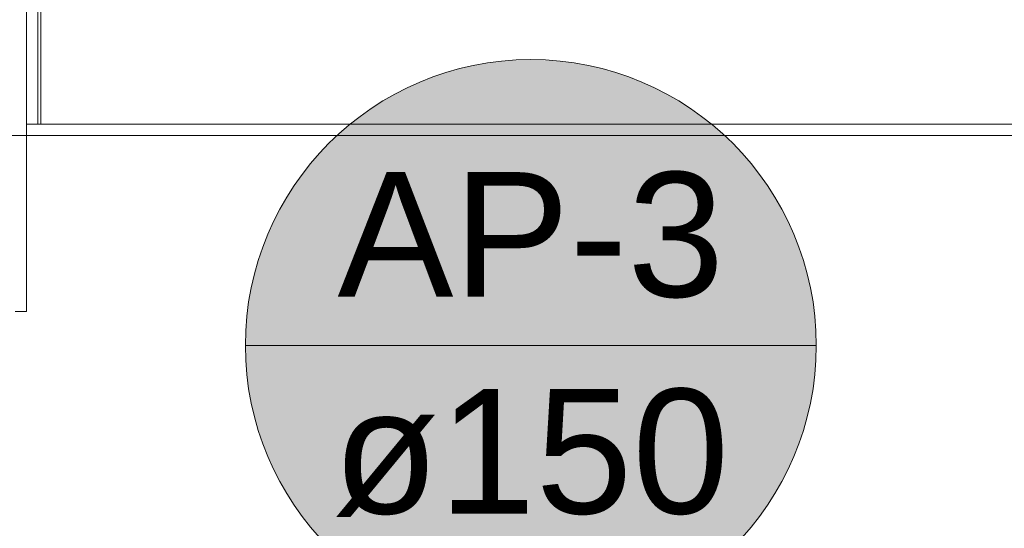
# Model space of a CAD drawing. Header units: millimetres. Extents: x -261 to 187, y -214 to 106.
# Tile 954 of 1056: x -211.856 to -210.985, y 17.435 to 17.884. Entities that reach past the tile are written whole.
import ezdxf

# ---------------------------------------------------------------- set-up
doc = ezdxf.new("R2010")
doc.units = ezdxf.units.MM
doc.header["$LTSCALE"] = 0.005
doc.header["$MEASUREMENT"] = 0
doc.linetypes.add('NULL', pattern=[0])
for name, color, linetype, lineweight in [('AP-Indicação coluna', 5, 'Continuous', 13), ('IFC-Parede padrão-Contorno', 9, 'Continuous', 5), ('IFC-Parede-Contorno', 9, 'Continuous', 5), ('IFC-Pilar-Contorno', 9, 'Continuous', 5), ('IFC-Viga-Contorno', 9, 'Continuous', 5)]:
    doc.layers.add(name, color=color, linetype=linetype, lineweight=lineweight)
doc.styles.add('Arial', font='arial.ttf')

msp = doc.modelspace()

# ---------------------------------------------------------------- hatches: boundary and pattern name
at = {"layer": 'AP-Indicação coluna', "linetype": 'Continuous'}
msp.add_hatch(color=161, dxfattribs=at).paths.add_polyline_path([(-211.15138, 17.59653), (-211.15234, 17.61855), (-211.15522, 17.64039), (-211.15999, 17.66191), (-211.16661, 17.68292), (-211.17505, 17.70328), (-211.18522, 17.72282), (-211.19706, 17.74141), (-211.21048, 17.75889), (-211.22536, 17.77514), (-211.24161, 17.79002), (-211.25909, 17.80344), (-211.27767, 17.81528), (-211.29722, 17.82545), (-211.31758, 17.83388), (-211.33859, 17.84051), (-211.3601, 17.84528), (-211.38195, 17.84816), (-211.40397, 17.84912), (-211.42598, 17.84816), (-211.44783, 17.84528), (-211.46934, 17.84051), (-211.49035, 17.83388), (-211.51071, 17.82545), (-211.53026, 17.81528), (-211.54884, 17.80344), (-211.56632, 17.79002), (-211.58257, 17.77514), (-211.59746, 17.75889), (-211.61087, 17.74141), (-211.62271, 17.72282), (-211.63288, 17.70328), (-211.64132, 17.68292), (-211.64794, 17.66191), (-211.65271, 17.64039), (-211.65559, 17.61855), (-211.65655, 17.59653), (-211.65559, 17.57452), (-211.65271, 17.55267), (-211.64794, 17.53116), (-211.64132, 17.51014), (-211.63288, 17.48979), (-211.62271, 17.47024), (-211.61087, 17.45166), (-211.59746, 17.43418), (-211.58257, 17.41793), (-211.56632, 17.40304), (-211.54884, 17.38963), (-211.53026, 17.37779), (-211.51071, 17.36761), (-211.49035, 17.35918), (-211.46934, 17.35256), (-211.44783, 17.34779), (-211.42598, 17.34491), (-211.40397, 17.34395), (-211.38195, 17.34491), (-211.3601, 17.34779), (-211.33859, 17.35256), (-211.31758, 17.35918), (-211.29722, 17.36761), (-211.27767, 17.37779), (-211.25909, 17.38963), (-211.24161, 17.40304), (-211.22536, 17.41793), (-211.21048, 17.43418), (-211.19706, 17.45166), (-211.18522, 17.47024), (-211.17505, 17.48979), (-211.16661, 17.51014), (-211.15999, 17.53116), (-211.15522, 17.55267), (-211.15234, 17.57452)])

# ---------------------------------------------------------------- linework, layer by layer
at = {"layer": 'AP-Indicação coluna'}
msp.add_line((-211.65655, 17.59653), (-211.15138, 17.59653), dxfattribs=at)
msp.add_circle((-211.40397, 17.59653), 0.25258, dxfattribs=at)
msp.add_circle((-211.40397, 17.59653), 0.25258, dxfattribs=at)
at = {"layer": 'IFC-Parede padrão-Contorno', "lineweight": 5}
for p, q in [((-211.8502, 17.79216), (-211.8502, 17.90489)), ((-211.84018, 17.79216), (-211.84018, 17.90489)), ((-211.8502, 17.79216), (-210.54461, 17.79216))]:
    msp.add_line(p, q, dxfattribs=at)
at = {"layer": 'IFC-Parede-Contorno', "lineweight": 5}
msp.add_line((-213.72831, 17.78214), (-207.0241, 17.78214), dxfattribs=at)
at = {"layer": 'IFC-Pilar-Contorno', "lineweight": 5}
for p, q in [((-211.8502, 17.84325), (-211.8502, 17.92705)), ((-211.8502, 17.62648), (-211.8502, 17.82833)), ((-211.86014, 17.62648), (-211.8502, 17.62648))]:
    msp.add_line(p, q, dxfattribs=at)
at = {"layer": 'IFC-Viga-Contorno', "lineweight": 5}
msp.add_line((-211.83748, 17.79216), (-211.83748, 17.92708), dxfattribs=at)

# ---------------------------------------------------------------- texts
at = {"layer": 'AP-Indicação coluna', "linetype": 'NULL', "char_height": 0.11021, "attachment_point": 8, "line_spacing_factor": 0.6, "style": 'Arial'}
for s, insert, width in [('AP-3', (-211.40397, 17.63791), 0.6846116), ('ø150', (-211.40397, 17.44494), 0.7017479)]:
    msp.add_mtext(s, dxfattribs=dict(at, insert=insert, width=width))

doc.saveas('drawing.dxf')
